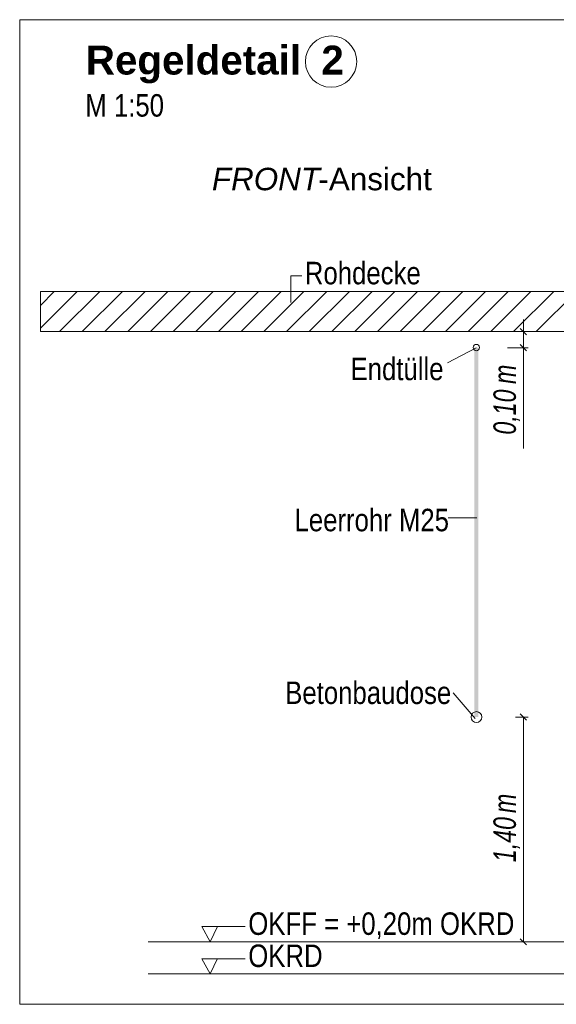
# Model space of a CAD drawing. Extents: x -620 to 300, y 62 to 1112.
# Tile 281 of 287: x 185 to 218, y 906 to 968. Entities that reach past the tile are written whole.
import ezdxf
from ezdxf.lldxf.tags import DXFTag

# ---------------------------------------------------------------- set-up
doc = ezdxf.new("R2010")
doc.units = 0
doc.layers.get('0').update_dxf_attribs({"lineweight": 13})
for name, color, linetype, lineweight, true_color in [('E_Aussparung Bemaßung-A06G9S0H8I', 5, 'Continuous', 9, 0x0000ff), ('E_Betonbaudose', 1, 'Continuous', 13, 0xff0000), ('E_Detail_Beschriftung', 7, 'Continuous', 13, 0x009900), ('E_Detail_Wandschraffur', 7, 'Continuous', 5, 0xc0c0c0), ('E_Leerrohr Beschriftung', 1, 'Continuous', 9, 0xff0000)]:
    doc.layers.add(name, color=color, linetype=linetype, lineweight=lineweight, true_color=true_color)
doc.layers.add('E_Detail_Linie_Text_Bem', color=7, linetype='Continuous', lineweight=13)
doc.styles.get("Standard").update_dxf_attribs({"font": 'ARIALN.TTF'})
tags = doc.linetypes.add('fein_strichliert', pattern=[4, 1, -2, 1]).pattern_tags.tags
tags[8:9] = [DXFTag(74, 4), DXFTag(75, 0), DXFTag(340, '0'), DXFTag(46, 0.0), DXFTag(50, 0.0), DXFTag(44, 0.0), DXFTag(45, 0.0)]
tags[6:7] = [DXFTag(74, 4), DXFTag(75, 0), DXFTag(340, '0'), DXFTag(46, 0.0), DXFTag(50, 0.0), DXFTag(44, 0.0), DXFTag(45, 0.0)]
tags[4:5] = [DXFTag(74, 4), DXFTag(75, 0), DXFTag(340, '0'), DXFTag(46, 0.0), DXFTag(50, 0.0), DXFTag(44, 0.0), DXFTag(45, 0.0)]
tags = doc.linetypes.add('fein_strichliert-A06G9S0L8I', pattern=[4, 1, -2, 1]).pattern_tags.tags
tags[8:9] = [DXFTag(74, 4), DXFTag(75, 0), DXFTag(340, '0'), DXFTag(46, 0.0), DXFTag(50, 0.0), DXFTag(44, 0.0), DXFTag(45, 0.0)]
tags[6:7] = [DXFTag(74, 4), DXFTag(75, 0), DXFTag(340, '0'), DXFTag(46, 0.0), DXFTag(50, 0.0), DXFTag(44, 0.0), DXFTag(45, 0.0)]
tags[4:5] = [DXFTag(74, 4), DXFTag(75, 0), DXFTag(340, '0'), DXFTag(46, 0.0), DXFTag(50, 0.0), DXFTag(44, 0.0), DXFTag(45, 0.0)]

# ---------------------------------------------------------------- blocks, each defined once
blk = doc.blocks.new('Referenz-A06G9S0M8I')
at = {"layer": 'E_Aussparung Bemaßung-A06G9S0H8I', "linetype": 'Continuous', "ltscale": 0.13}
for p, q in [((216.061, 948.929), (216.061, 940.89)), ((216.361, 948.165), (215.061, 948.165)), ((215.87, 948.356), (216.252, 947.974)), ((215.87, 947.356), (216.252, 946.974)), ((216.361, 947.165), (215.061, 947.165)), ((216.361, 924.165), (215.561, 924.165)), ((216.252, 923.974), (215.87, 924.356)), ((216.061, 924.165), (216.061, 910.165)), ((216.361, 910.165), (215.561, 910.165)), ((216.252, 909.974), (215.87, 910.356))]:
    blk.add_line(p, q, dxfattribs=at)
at = {"layer": 'E_Betonbaudose', "linetype": 'Continuous', "ltscale": 0.13}
for centre, radius in [((213.129, 947.175), 0.2), ((213.138, 924.165), 0.34)]:
    blk.add_circle(centre, radius, dxfattribs=at)
at = {"layer": 'E_Detail_Linie_Text_Bem', "linetype": 'fein_strichliert-A06G9S0L8I', "ltscale": 0.65}
for p, q in [((247.447, 967.592), (184.677, 967.592)), ((184.677, 967.592), (184.677, 906.276)), ((184.677, 906.276), (244.421, 906.276))]:
    blk.add_line(p, q, dxfattribs=at)
at = {"layer": 'E_Detail_Linie_Text_Bem', "color": 0, "linetype": 'Continuous', "ltscale": 0.13}
for p, q in [((201.568, 949.985), (201.568, 951.633)), ((201.568, 951.633), (202.255, 951.633)), ((211.327, 946.213), (213.117, 947.165)), ((211.373, 936.579), (213.158, 936.579)), ((211.684, 925.666), (213.048, 924.072)), ((196.542, 910.165), (196.033, 911.115)), ((196.033, 911.115), (198.717, 911.115)), ((197, 911.118), (196.542, 910.165)), ((196.542, 908.165), (196.033, 909.115)), ((196.033, 909.115), (198.717, 909.115)), ((197, 909.118), (196.542, 908.165))]:
    blk.add_line(p, q, dxfattribs=at)
at = {"layer": 'E_Detail_Linie_Text_Bem', "linetype": 'Continuous', "ltscale": 0.13}
for p, q in [((237.294, 950.665), (185.967, 950.665)), ((185.967, 950.665), (185.967, 948.165)), ((185.967, 948.165), (196.359, 948.165)), ((185.967, 948.165), (234.794, 948.165)), ((196.359, 948.165), (237.294, 948.165)), ((192.693, 910.165), (229.706, 910.165)), ((192.693, 908.165), (229.706, 908.165))]:
    blk.add_line(p, q, dxfattribs=at)
blk.add_solid([(213.263, 947.166), (213.263, 924.165), (213.013, 947.165), (213.013, 924.165)], dxfattribs=at)
at = {"layer": 'E_Detail_Wandschraffur', "linetype": 'fein_strichliert', "ltscale": 0.13}
for p, q in [((185.967, 948.382), (188.25, 950.665)), ((188.579, 948.165), (191.079, 950.665)), ((191.407, 948.165), (193.907, 950.665)), ((194.235, 948.165), (196.735, 950.665)), ((197.064, 948.165), (199.564, 950.665)), ((199.892, 948.165), (202.392, 950.665)), ((202.721, 948.165), (205.221, 950.665)), ((205.549, 948.165), (208.049, 950.665)), ((208.378, 948.165), (210.878, 950.665)), ((211.206, 948.165), (213.706, 950.665)), ((214.034, 948.165), (216.534, 950.665)), ((216.863, 948.165), (219.363, 950.665))]:
    blk.add_line(p, q, dxfattribs=at)
at = {"layer": 'E_Detail_Wandschraffur', "linetype": 'ByBlock', "ltscale": 0.13}
for p, q in [((185.967, 949.796), (186.836, 950.665)), ((187.164, 948.165), (189.664, 950.665)), ((189.993, 948.165), (192.493, 950.665)), ((192.821, 948.165), (195.321, 950.665)), ((195.65, 948.165), (198.15, 950.665)), ((198.478, 948.165), (200.978, 950.665)), ((201.306, 948.165), (203.806, 950.665)), ((204.135, 948.165), (206.635, 950.665)), ((206.963, 948.165), (209.463, 950.665)), ((209.792, 948.165), (212.292, 950.665)), ((212.62, 948.165), (215.12, 950.665)), ((215.449, 948.165), (217.949, 950.665))]:
    blk.add_line(p, q, dxfattribs=at)
at = {"layer": 'E_Leerrohr Beschriftung', "linetype": 'Continuous', "ltscale": 0.13}
blk.add_circle((204.076, 964.985), 1.6, dxfattribs=at)
at = {"layer": 'E_Aussparung Bemaßung-A06G9S0H8I', "linetype": 'Continuous', "ltscale": 0.13, "char_height": 1.4, "attachment_point": 1, "rotation": 90}
for s, insert in [('{\\W0.9;\\fArial Narrow|b0|i1;m}', (214.195, 944.906)), ('{\\W0.9;\\fArial Narrow|b0|i1;0,10 }', (214.195, 941.752)), ('{\\W0.9;\\fArial Narrow|b0|i1;m}', (214.195, 918.186)), ('{\\W0.9;\\fArial Narrow|b0|i1;1,40 }', (214.195, 915.128))]:
    blk.add_mtext(s, dxfattribs=dict(at, insert=insert))
at = {"layer": 'E_Detail_Beschriftung', "color": 1, "linetype": 'Continuous', "lineweight": 35, "ltscale": 0.35, "true_color": 0xff0000, "char_height": 1.8, "attachment_point": 1}
for s, insert in [('{\\fArial|b1|i0;Regeldetail}', (188.795, 965.977)), ('{\\fArial|b1|i0;2}', (203.473, 965.977))]:
    blk.add_mtext(s, dxfattribs=dict(at, insert=insert))
at = {"layer": 'E_Detail_Beschriftung', "linetype": 'Continuous', "ltscale": 0.13, "char_height": 1.4, "attachment_point": 1}
for s, insert in [('{\\fArial Narrow;M 1:50}', (188.765, 962.956)), ('{\\fArial Narrow;Rohdecke}', (202.444, 952.513)), ('{\\fArial Narrow;Endtülle}', (205.29, 946.544)), ('{\\fArial Narrow;Leerrohr M25}', (201.8, 937.134)), ('{\\fArial Narrow;Betonbaudose}', (201.22, 926.377)), ('{\\fArial Narrow;OKFF = +0,20m OKRD}', (198.92, 911.999)), ('{\\fArial Narrow;OKRD}', (198.92, 909.999))]:
    blk.add_mtext(s, dxfattribs=dict(at, insert=insert))
at = {"layer": 'E_Detail_Beschriftung', "linetype": 'Continuous', "lineweight": -2, "ltscale": 0.25, "char_height": 1.4, "attachment_point": 1}
for s, insert in [('{\\fArial|b0|i1;FRONT}', (196.655, 958.37)), ('{\\fArial;-Ansicht}', (203.291, 958.37))]:
    blk.add_mtext(s, dxfattribs=dict(at, insert=insert))

msp = doc.modelspace()

# ---------------------------------------------------------------- block references
at = {"color": 8, "lineweight": 25, "ltscale": 0.25, "true_color": 0x808080}
msp.add_blockref('Referenz-A06G9S0M8I', (0, 0), dxfattribs=at)

doc.saveas('drawing.dxf')
